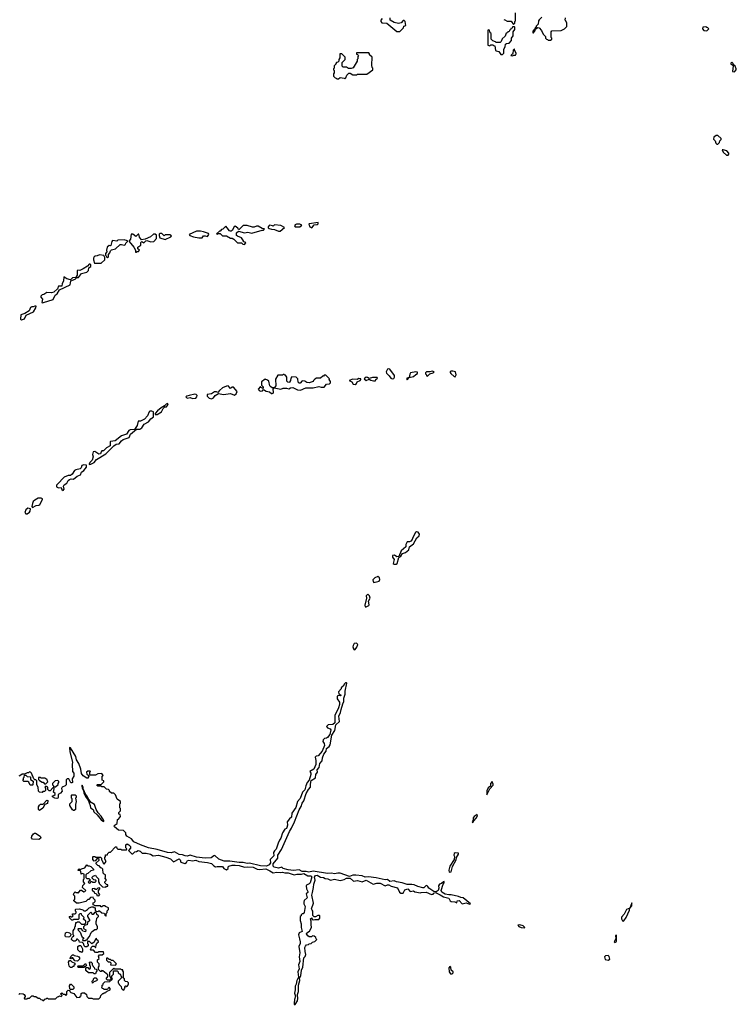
# Model space of a CAD drawing. Extents: x 2769579 to 2883812, y 684207 to 828660.
# Tile 410 of 505: x 2851402 to 2860490, y 780672 to 793160. Entities that reach past the tile are written whole.
import ezdxf

# ---------------------------------------------------------------- set-up
doc = ezdxf.new("R2010")
doc.units = 0

msp = doc.modelspace()

# ---------------------------------------------------------------- linework, layer by layer
at = {"layer": '0CON02XD'}
for points in [[(2857665, 793100), (2857680, 793115), (2857680, 793135), (2857688, 793145), (2857690, 793245)], [(2856000, 793175), (2855980, 793155), (2855980, 793135), (2855995, 793120), (2856058, 793118), (2856185, 793010), (2856225, 793010)], [(2856225, 793010), (2856270, 793055), (2856272, 793078), (2856300, 793085), (2856290, 793135), (2856278, 793148), (2856265, 793150), (2856238, 793122), (2856205, 793112), (2856153, 793123), (2856102, 793152), (2856100, 793185)], [(2857542, 793162), (2857555, 793160), (2857585, 793140), (2857635, 793140), (2857665, 793100)], [(2858025, 793190), (2857992, 793158), (2857982, 793145), (2857978, 793102), (2857952, 793078), (2857950, 793065), (2857940, 793055), (2857940, 793040), (2857932, 793038), (2857910, 793015), (2857910, 792995), (2857918, 792992), (2857940, 793025), (2857940, 793040), (2857975, 793060), (2857988, 793058), (2858020, 793025), (2858040, 792975), (2858070, 792945), (2858070, 792925), (2858082, 792912), (2858095, 792910), (2858105, 792900), (2858135, 792900)], [(2858135, 792900), (2858150, 792915), (2858150, 792925), (2858140, 792935), (2858140, 793005), (2858152, 793018), (2858267, 793023), (2858310, 793045), (2858340, 793075), (2858340, 793115), (2858330, 793145), (2858320, 793155), (2858322, 793185)], [(2857525, 792720), (2857540, 792735), (2857540, 792785), (2857560, 792815), (2857562, 792848), (2857575, 792860), (2857608, 792862), (2857640, 792895), (2857640, 792925), (2857660, 792955), (2857660, 793005), (2857680, 793035), (2857680, 793065), (2857675, 793070), (2857652, 793068), (2857648, 793052), (2857632, 793048), (2857628, 793032), (2857612, 793028), (2857608, 793012), (2857592, 793008), (2857588, 792992), (2857572, 792988), (2857558, 792952), (2857522, 792918), (2857510, 792885), (2857495, 792870), (2857445, 792870), (2857438, 792878), (2857402, 792892), (2857380, 792915), (2857380, 792985), (2857370, 792995), (2857358, 793028), (2857345, 793030), (2857340, 793025), (2857340, 792835), (2857365, 792830), (2857375, 792840), (2857405, 792840), (2857412, 792832), (2857428, 792828), (2857435, 792770), (2857443, 792763), (2857478, 792758), (2857505, 792720), (2857525, 792720)], [(2860115, 793020), (2860140, 793045), (2860128, 793058), (2860115, 793060), (2860105, 793070), (2860064, 793066), (2860060, 793045), (2860080, 793025), (2860115, 793020)], [(2855525, 792410), (2855538, 792422), (2855552, 792458), (2855575, 792480), (2855595, 792480), (2855625, 792460), (2855675, 792460), (2855685, 792470), (2855805, 792470), (2855880, 792525), (2855880, 792545), (2855870, 792555), (2855868, 792585), (2855870, 792685), (2855840, 792715), (2855840, 792725), (2855828, 792738), (2855672, 792738), (2855672, 792722), (2855688, 792718), (2855700, 792705), (2855690, 792695), (2855690, 792665), (2855683, 792657), (2855680, 792635), (2855629, 792551), (2855605, 792540), (2855573, 792543), (2855545, 792560), (2855505, 792560), (2855492, 792572), (2855493, 792617), (2855530, 792655), (2855530, 792685), (2855488, 792728), (2855462, 792728), (2855460, 792675), (2855450, 792655), (2855450, 792635), (2855435, 792620), (2855420, 792615), (2855410, 792605), (2855410, 792595), (2855390, 792575), (2855390, 792545), (2855380, 792535), (2855380, 792525), (2855390, 792515), (2855390, 792485), (2855380, 792475), (2855380, 792445), (2855402, 792422), (2855415, 792420), (2855425, 792410), (2855445, 792410), (2855465, 792428), (2855515, 792420), (2855525, 792410)], [(2857655, 792700), (2857665, 792710), (2857688, 792712), (2857700, 792725), (2857700, 792735), (2857680, 792765), (2857675, 792790), (2857660, 792775), (2857658, 792732), (2857630, 792705), (2857655, 792700)], [(2860465, 792500), (2860490, 792525), (2860490, 792535), (2860475, 792570), (2860452, 792592), (2860450, 792605), (2860435, 792620), (2860422, 792608), (2860420, 792595), (2860438, 792588), (2860450, 792575), (2860440, 792505), (2860465, 792500)], [(2860255, 791580), (2860278, 791602), (2860280, 791625), (2860298, 791642), (2860300, 791655), (2860255, 791690), (2860235, 791692), (2860205, 791670), (2860200, 791645), (2860220, 791625), (2860232, 791592), (2860242, 791582), (2860255, 791580)], [(2860385, 791440), (2860397, 791453), (2860397, 791467), (2860370, 791495), (2860325, 791510), (2860312, 791508), (2860325, 791480), (2860365, 791440), (2860385, 791440)], [(2855105, 790520), (2855135, 790560), (2855175, 790562), (2855188, 790572), (2855188, 790588), (2855075, 790570), (2855070, 790565), (2855082, 790535), (2855105, 790520)], [(2853675, 790392), (2853715, 790392), (2853735, 790417), (2853755, 790420), (2853785, 790412), (2853802, 790435), (2853797, 790447), (2853735, 790471), (2853695, 790480), (2853644, 790476), (2853550, 790435), (2853560, 790425), (2853605, 790407), (2853675, 790392)], [(2854255, 790310), (2854268, 790328), (2854258, 790338), (2854242, 790342), (2854240, 790355), (2854213, 790393), (2854163, 790413), (2854150, 790425), (2854150, 790455), (2854175, 790480), (2854255, 790458), (2854295, 790467), (2854345, 790453), (2854475, 790490), (2854495, 790490), (2854508, 790508), (2854475, 790510), (2854425, 790542), (2854405, 790542), (2854375, 790528), (2854355, 790528), (2854285, 790548), (2854235, 790550), (2854185, 790500), (2854175, 790500), (2854170, 790515), (2854135, 790540), (2854122, 790535), (2854095, 790488), (2854085, 790478), (2854075, 790477), (2854061, 790481), (2854035, 790522), (2854015, 790540), (2853980, 790505), (2853962, 790498), (2853945, 790480), (2853935, 790480), (2853900, 790445), (2853905, 790440), (2853925, 790450), (2853945, 790450), (2853975, 790420), (2854025, 790418), (2854075, 790390), (2854095, 790390), (2854118, 790378), (2854165, 790330), (2854215, 790330), (2854232, 790312), (2854255, 790310)], [(2854685, 790477), (2854705, 790478), (2854760, 790525), (2854715, 790550), (2854635, 790560), (2854615, 790540), (2854607, 790547), (2854575, 790552), (2854565, 790550), (2854552, 790535), (2854552, 790522), (2854565, 790512), (2854595, 790502), (2854635, 790500), (2854685, 790477)], [(2854955, 790532), (2854980, 790555), (2854955, 790568), (2854914, 790566), (2854895, 790558), (2854888, 790545), (2854895, 790533), (2854955, 790532)], [(2852515, 790140), (2852527, 790153), (2852528, 790182), (2852547, 790203), (2852552, 790228), (2852567, 790243), (2852615, 790256), (2852675, 790308), (2852695, 790310), (2852725, 790302), (2852745, 790310), (2852750, 790325), (2852770, 790345), (2852770, 790355), (2852725, 790366), (2852648, 790362), (2852635, 790353), (2852581, 790359), (2852570, 790345), (2852560, 790295), (2852555, 790290), (2852535, 790298), (2852510, 790275), (2852503, 790235), (2852508, 790215), (2852492, 790195), (2852490, 790175), (2852500, 790165), (2852502, 790152), (2852515, 790140)], [(2852885, 790210), (2852892, 790218), (2852908, 790222), (2852920, 790235), (2852900, 790255), (2852900, 790275), (2852938, 790302), (2852940, 790335), (2852952, 790348), (2852975, 790330), (2853003, 790357), (2853015, 790360), (2853065, 790344), (2853105, 790349), (2853138, 790385), (2853138, 790428), (2853122, 790442), (2853098, 790442), (2853060, 790405), (2852995, 790378), (2852945, 790370), (2852923, 790403), (2852915, 790440), (2852905, 790440), (2852875, 790410), (2852835, 790442), (2852815, 790438), (2852807, 790375), (2852790, 790355), (2852790, 790345), (2852848, 790275), (2852870, 790235), (2852872, 790212), (2852885, 790210)], [(2853245, 790372), (2853320, 790405), (2853328, 790418), (2853305, 790430), (2853245, 790430), (2853235, 790420), (2853205, 790448), (2853183, 790447), (2853172, 790438), (2853170, 790425), (2853180, 790395), (2853245, 790372)], [(2852352, 790072), (2852435, 790072), (2852480, 790115), (2852480, 790145), (2852468, 790168), (2852415, 790178), (2852386, 790164), (2852358, 790162), (2852347, 790153), (2852338, 790135), (2852337, 790115), (2852352, 790072)], [(2851695, 789570), (2851705, 789573), (2851825, 789612), (2851854, 789666), (2851878, 789685), (2851907, 789733), (2852043, 789797), (2852052, 789848), (2852105, 789868), (2852125, 789890), (2852148, 789892), (2852185, 789942), (2852255, 789958), (2852275, 789980), (2852280, 790015), (2852305, 790030), (2852305, 790050), (2852295, 790060), (2852285, 790060), (2852260, 790035), (2852208, 790002), (2852165, 789980), (2852140, 789985), (2852132, 789975), (2852129, 789921), (2852120, 789900), (2852108, 789892), (2852072, 789888), (2852045, 789860), (2852000, 789875), (2851962, 789898), (2851957, 789845), (2851940, 789815), (2851935, 789780), (2851895, 789780), (2851880, 789745), (2851835, 789703), (2851804, 789696), (2851745, 789698), (2851707, 789673), (2851685, 789670), (2851670, 789655), (2851672, 789642), (2851692, 789615), (2851682, 789575), (2851695, 789570)], [(2851425, 789354), (2851465, 789368), (2851486, 789414), (2851576, 789454), (2851608, 789505), (2851610, 789525), (2851595, 789528), (2851575, 789518), (2851555, 789520), (2851541, 789509), (2851521, 789469), (2851466, 789434), (2851415, 789418), (2851412, 789362), (2851425, 789354)], [(2856125, 788607), (2856145, 788608), (2856157, 788625), (2856156, 788646), (2856095, 788728), (2856085, 788732), (2856065, 788728), (2856048, 788695), (2856052, 788675), (2856087, 788645), (2856108, 788615), (2856125, 788607)], [(2854605, 788418), (2854615, 788423), (2854620, 788435), (2854618, 788472), (2854630, 788490), (2854715, 788472), (2854745, 788488), (2854785, 788487), (2854815, 788478), (2854838, 788492), (2854865, 788494), (2854926, 788466), (2854965, 788462), (2855031, 788489), (2855125, 788490), (2855195, 788510), (2855225, 788498), (2855265, 788498), (2855295, 788538), (2855329, 788541), (2855342, 788555), (2855342, 788572), (2855328, 788595), (2855330, 788605), (2855313, 788623), (2855285, 788650), (2855265, 788650), (2855255, 788640), (2855245, 788640), (2855218, 788612), (2855168, 788612), (2855145, 788600), (2855130, 788585), (2855125, 788570), (2855075, 788553), (2855045, 788560), (2855017, 788577), (2854985, 788580), (2854958, 788552), (2854945, 788550), (2854933, 788563), (2854930, 788605), (2854908, 788628), (2854855, 788630), (2854840, 788615), (2854838, 788582), (2854825, 788563), (2854815, 788560), (2854802, 788562), (2854788, 788575), (2854788, 788625), (2854775, 788650), (2854765, 788650), (2854755, 788660), (2854745, 788660), (2854735, 788650), (2854675, 788650), (2854648, 788602), (2854650, 788515), (2854630, 788490), (2854605, 788490), (2854585, 788502), (2854573, 788515), (2854560, 788575), (2854545, 788590), (2854515, 788600), (2854470, 788565), (2854470, 788525), (2854488, 788505), (2854488, 788482), (2854460, 788495), (2854455, 788510), (2854428, 788475), (2854437, 788457), (2854455, 788450), (2854480, 788455), (2854495, 788470), (2854528, 788448), (2854571, 788441), (2854595, 788420), (2854605, 788418)], [(2855655, 788533), (2855672, 788545), (2855681, 788569), (2855720, 788585), (2855730, 788595), (2855730, 788605), (2855705, 788608), (2855683, 788597), (2855625, 788600), (2855580, 788585), (2855616, 788566), (2855629, 788539), (2855655, 788533)], [(2855888, 788578), (2855915, 788580), (2855920, 788595), (2855940, 788615), (2855935, 788620), (2855875, 788622), (2855835, 788610), (2855814, 788624), (2855795, 788626), (2855772, 788605), (2855794, 788584), (2855835, 788600), (2855855, 788588), (2855888, 788578)], [(2856315, 788592), (2856340, 788620), (2856398, 788635), (2856425, 788662), (2856446, 788674), (2856448, 788688), (2856425, 788692), (2856359, 788681), (2856348, 788665), (2856340, 788620), (2856310, 788615), (2856310, 788595), (2856315, 788592)], [(2856575, 788640), (2856603, 788667), (2856647, 788683), (2856660, 788695), (2856635, 788702), (2856605, 788692), (2856560, 788695), (2856548, 788682), (2856548, 788668), (2856560, 788655), (2856562, 788642), (2856575, 788640)], [(2856925, 788632), (2856937, 788655), (2856930, 788695), (2856895, 788702), (2856875, 788702), (2856860, 788695), (2856860, 788685), (2856871, 788671), (2856910, 788635), (2856925, 788632)], [(2853835, 788352), (2853860, 788365), (2853880, 788395), (2853925, 788420), (2853985, 788407), (2854075, 788420), (2854125, 788397), (2854148, 788415), (2854160, 788445), (2854115, 788498), (2854095, 788498), (2854074, 788484), (2854047, 788517), (2854025, 788512), (2853975, 788490), (2853934, 788456), (2853915, 788430), (2853899, 788439), (2853871, 788439), (2853836, 788414), (2853780, 788405), (2853780, 788385), (2853790, 788375), (2853805, 788362), (2853835, 788352)], [(2853595, 788357), (2853635, 788362), (2853650, 788375), (2853652, 788392), (2853640, 788405), (2853625, 788410), (2853550, 788395), (2853520, 788385), (2853510, 788375), (2853525, 788362), (2853563, 788367), (2853595, 788357)], [(2853122, 788152), (2853145, 788152), (2853202, 788185), (2853223, 788227), (2853242, 788248), (2853265, 788252), (2853278, 788265), (2853285, 788290), (2853275, 788292), (2853260, 788285), (2853238, 788262), (2853195, 788238), (2853151, 788199), (2853120, 788165), (2853122, 788152)], [(2852285, 787520), (2852305, 787522), (2852346, 787544), (2852375, 787583), (2852495, 787653), (2852594, 787756), (2852625, 787777), (2852665, 787782), (2852692, 787818), (2852716, 787834), (2852789, 787861), (2852807, 787903), (2852882, 787968), (2852925, 787968), (2852952, 787985), (2852980, 788030), (2853035, 788058), (2853064, 788096), (2853100, 788125), (2853100, 788185), (2853077, 788197), (2853053, 788197), (2853042, 788185), (2853024, 788136), (2852983, 788095), (2852935, 788070), (2852905, 788070), (2852892, 788015), (2852858, 787962), (2852805, 787958), (2852785, 787950), (2852755, 787902), (2852695, 787884), (2852612, 787818), (2852555, 787810), (2852550, 787805), (2852550, 787755), (2852505, 787732), (2852465, 787690), (2852445, 787690), (2852435, 787680), (2852425, 787652), (2852405, 787648), (2852355, 787682), (2852335, 787680), (2852327, 787645), (2852332, 787615), (2852322, 787575), (2852290, 787545), (2852282, 787525), (2852285, 787520)], [(2851955, 787190), (2851966, 787204), (2851959, 787245), (2851965, 787260), (2851998, 787282), (2852017, 787315), (2852035, 787330), (2852055, 787337), (2852085, 787333), (2852130, 787370), (2852173, 787387), (2852185, 787422), (2852215, 787442), (2852250, 787485), (2852249, 787509), (2852215, 787516), (2852192, 787508), (2852180, 787475), (2852168, 787462), (2852115, 787453), (2852097, 787443), (2852067, 787395), (2852045, 787378), (2852015, 787378), (2851965, 787358), (2851880, 787270), (2851870, 787255), (2851868, 787235), (2851895, 787224), (2851930, 787225), (2851935, 787202), (2851955, 787190)], [(2851565, 786973), (2851610, 787000), (2851645, 787003), (2851659, 787011), (2851692, 787075), (2851690, 787085), (2851673, 787093), (2851635, 787090), (2851595, 787068), (2851575, 787048), (2851566, 787025), (2851558, 786988), (2851565, 786973)], [(2851495, 786892), (2851525, 786913), (2851535, 786928), (2851538, 786958), (2851505, 786963), (2851480, 786945), (2851468, 786908), (2851480, 786895), (2851495, 786892)], [(2856175, 786254), (2856188, 786265), (2856212, 786338), (2856237, 786355), (2856255, 786388), (2856296, 786404), (2856335, 786438), (2856346, 786475), (2856395, 786513), (2856440, 786590), (2856470, 786615), (2856471, 786635), (2856455, 786660), (2856435, 786663), (2856423, 786655), (2856387, 786593), (2856381, 786569), (2856362, 786545), (2856345, 786537), (2856314, 786536), (2856298, 786505), (2856298, 786475), (2856238, 786425), (2856210, 786350), (2856185, 786349), (2856155, 786367), (2856130, 786365), (2856130, 786345), (2856150, 786315), (2856138, 786265), (2856150, 786255), (2856175, 786254)], [(2855895, 786022), (2855960, 786040), (2855971, 786059), (2855965, 786082), (2855945, 786097), (2855907, 786083), (2855882, 786055), (2855883, 786033), (2855895, 786022)], [(2855795, 785712), (2855830, 785730), (2855835, 785740), (2855827, 785785), (2855847, 785825), (2855840, 785855), (2855815, 785873), (2855798, 785855), (2855802, 785825), (2855780, 785735), (2855783, 785713), (2855795, 785712)], [(2855645, 785170), (2855655, 785172), (2855678, 785202), (2855690, 785235), (2855673, 785253), (2855642, 785248), (2855629, 785225), (2855627, 785207), (2855635, 785180), (2855645, 785170)], [(2856776, 782036), (2856845, 782019), (2856863, 781985), (2856875, 781976), (2856922, 781972), (2856945, 781960), (2856952, 781985), (2856975, 781989), (2857015, 781948), (2857065, 781960), (2857105, 781943), (2857120, 781945), (2857025, 782023), (2856995, 782027), (2856965, 782041), (2856875, 782061), (2856845, 782059), (2856798, 782068), (2856756, 782095), (2856748, 782115), (2856773, 782197), (2856787, 782215), (2856785, 782228), (2856775, 782227), (2856750, 782205), (2856724, 782196), (2856714, 782176), (2856716, 782145), (2856710, 782115), (2856685, 782098), (2856655, 782102), (2856590, 782145), (2856580, 782165), (2856565, 782178), (2856553, 782177), (2856529, 782151), (2856515, 782148), (2856450, 782165), (2856405, 782188), (2856375, 782193), (2856315, 782191), (2856254, 782214), (2856180, 782225), (2856150, 782240), (2856095, 782231), (2856065, 782254), (2856035, 782252), (2855924, 782276), (2855825, 782290), (2855785, 782286), (2855745, 782302), (2855665, 782312), (2855625, 782309), (2855585, 782293), (2855465, 782336), (2855435, 782337), (2855395, 782326), (2855355, 782336), (2855305, 782331), (2855125, 782362), (2855068, 782348), (2855035, 782358), (2854985, 782357), (2854945, 782376), (2854875, 782370), (2854805, 782380), (2854745, 782397), (2854725, 782412), (2854685, 782400), (2854631, 782411), (2854618, 782425), (2854618, 782455), (2854676, 782524), (2854674, 782565), (2854724, 782635), (2854824, 782866), (2854849, 782905), (2854886, 782985), (2854945, 783140), (2854970, 783180), (2854984, 783225), (2855004, 783255), (2855033, 783347), (2855063, 783397), (2855091, 783425), (2855088, 783465), (2855100, 783510), (2855152, 783545), (2855156, 783585), (2855178, 783615), (2855174, 783646), (2855198, 783675), (2855210, 783725), (2855238, 783762), (2855242, 783798), (2855259, 783845), (2855290, 783885), (2855294, 783915), (2855327, 783943), (2855341, 783965), (2855362, 784085), (2855399, 784145), (2855412, 784218), (2855459, 784261), (2855451, 784325), (2855472, 784375), (2855479, 784411), (2855499, 784485), (2855514, 784515), (2855514, 784556), (2855529, 784605), (2855530, 784645), (2855550, 784745), (2855545, 784750), (2855535, 784748), (2855522, 784735), (2855505, 784708), (2855480, 784685), (2855480, 784675), (2855443, 784637), (2855451, 784611), (2855478, 784595), (2855465, 784583), (2855445, 784590), (2855428, 784582), (2855428, 784545), (2855456, 784506), (2855457, 784473), (2855446, 784434), (2855399, 784335), (2855398, 784242), (2855375, 784220), (2855314, 784216), (2855293, 784197), (2855307, 784177), (2855340, 784165), (2855348, 784155), (2855334, 784095), (2855305, 784056), (2855295, 784049), (2855266, 784044), (2855250, 784025), (2855247, 784007), (2855262, 783982), (2855266, 783955), (2855238, 783882), (2855187, 783825), (2855162, 783818), (2855148, 783805), (2855156, 783765), (2855156, 783714), (2855131, 783655), (2855083, 783627), (2855093, 783605), (2855093, 783585), (2855074, 783516), (2855049, 783485), (2855029, 783445), (2855017, 783393), (2854988, 783362), (2854957, 783283), (2854926, 783245), (2854905, 783170), (2854852, 783098), (2854850, 783045), (2854822, 783025), (2854793, 782987), (2854800, 782945), (2854792, 782915), (2854785, 782904), (2854766, 782894), (2854733, 782847), (2854715, 782778), (2854697, 782755), (2854679, 782715), (2854655, 782638), (2854632, 782618), (2854621, 782599), (2854624, 782555), (2854580, 782510), (2854583, 782465), (2854565, 782440), (2854534, 782426), (2854455, 782429), (2854315, 782461), (2854285, 782460), (2854235, 782471), (2854185, 782472), (2854065, 782489), (2853995, 782489), (2853928, 782515), (2853875, 782558), (2853863, 782557), (2853830, 782530), (2853755, 782526), (2853645, 782538), (2853565, 782563), (2853525, 782552), (2853500, 782555), (2853465, 782570), (2853423, 782573), (2853366, 782606), (2853325, 782593), (2853275, 782598), (2853145, 782634), (2853036, 782656), (2852935, 782694), (2852848, 782735), (2852820, 782770), (2852762, 782805), (2852750, 782825), (2852748, 782848), (2852718, 782878), (2852655, 782883), (2852603, 782925), (2852602, 782935), (2852612, 782948), (2852640, 782965), (2852642, 783018), (2852655, 783020), (2852680, 783055), (2852678, 783078), (2852660, 783085), (2852660, 783105), (2852680, 783125), (2852680, 783155), (2852670, 783165), (2852670, 783215), (2852680, 783225), (2852680, 783245), (2852640, 783275), (2852618, 783328), (2852595, 783350), (2852565, 783350), (2852542, 783372), (2852540, 783385), (2852528, 783398), (2852502, 783402), (2852475, 783430), (2852445, 783430), (2852435, 783440), (2852395, 783440), (2852382, 783452), (2852385, 783460), (2852435, 783460), (2852468, 783492), (2852468, 783508), (2852450, 783515), (2852450, 783565), (2852455, 783570), (2852460, 783575), (2852445, 783600), (2852393, 783597), (2852365, 783580), (2852295, 783580), (2852290, 783585), (2852290, 783615), (2852300, 783625), (2852295, 783630), (2852265, 783630), (2852250, 783615), (2852252, 783592), (2852280, 783575), (2852280, 783565), (2852270, 783555), (2852270, 783540), (2852255, 783540), (2852205, 783572), (2852185, 783600), (2852177, 783655), (2852152, 783725), (2852122, 783775), (2852114, 783815), (2852048, 783925), (2852035, 783930), (2852037, 783873), (2852072, 783745), (2852068, 783715), (2852070, 783625), (2852088, 783605), (2852087, 783565), (2852068, 783532), (2852070, 783485), (2852065, 783480), (2852052, 783482), (2852025, 783530), (2852005, 783530), (2851992, 783518), (2851990, 783455), (2851978, 783442), (2851940, 783425), (2851932, 783408), (2851940, 783375), (2851918, 783352), (2851890, 783335), (2851892, 783295), (2851885, 783288), (2851875, 783282), (2851848, 783288), (2851820, 783305), (2851820, 783315), (2851835, 783320), (2851850, 783335), (2851850, 783345), (2851830, 783365), (2851840, 783405), (2851835, 783420), (2851822, 783418), (2851788, 783382), (2851775, 783380), (2851760, 783395), (2851760, 783425), (2851735, 783440), (2851720, 783425), (2851730, 783415), (2851730, 783385), (2851718, 783372), (2851695, 783370), (2851685, 783360), (2851652, 783362), (2851640, 783375), (2851637, 783427), (2851620, 783455), (2851620, 783505), (2851608, 783518), (2851595, 783520), (2851582, 783532), (2851550, 783605), (2851538, 783618), (2851525, 783620), (2851515, 783610), (2851495, 783610), (2851465, 783590), (2851435, 783590), (2851405, 783570), (2851392, 783568)], [(2851565, 783450), (2851535, 783450), (2851518, 783488), (2851505, 783500), (2851455, 783500), (2851442, 783512), (2851450, 783525), (2851450, 783545), (2851460, 783555), (2851462, 783578), (2851478, 783578), (2851495, 783560), (2851538, 783558), (2851540, 783525), (2851572, 783502), (2851570, 783455), (2851565, 783450)], [(2851735, 783470), (2851760, 783495), (2851748, 783528), (2851735, 783530), (2851725, 783540), (2851675, 783540), (2851665, 783550), (2851642, 783548), (2851640, 783525), (2851652, 783512), (2851685, 783490), (2851698, 783488), (2851715, 783470), (2851735, 783470)], [(2851855, 783430), (2851888, 783462), (2851890, 783475), (2851900, 783485), (2851898, 783498), (2851885, 783510), (2851852, 783508), (2851820, 783475), (2851820, 783455), (2851830, 783445), (2851832, 783432), (2851855, 783430)], [(2857325, 783330), (2857364, 783406), (2857405, 783450), (2857407, 783465), (2857395, 783500), (2857374, 783475), (2857372, 783438), (2857343, 783417), (2857325, 783378), (2857325, 783330)], [(2852465, 782993), (2852470, 782995), (2852468, 783005), (2852435, 783060), (2852399, 783099), (2852372, 783142), (2852350, 783205), (2852310, 783230), (2852278, 783268), (2852255, 783318), (2852238, 783338), (2852215, 783390), (2852210, 783390), (2852207, 783423), (2852195, 783450), (2852190, 783445), (2852193, 783415), (2852205, 783390), (2852210, 783390), (2852215, 783350), (2852230, 783330), (2852235, 783310), (2852272, 783262), (2852296, 783196), (2852300, 783165), (2852334, 783144), (2852344, 783114), (2852386, 783076), (2852434, 783014), (2852465, 782993)], [(2851655, 783132), (2851642, 783145), (2851642, 783175), (2851652, 783198), (2851665, 783210), (2851698, 783212), (2851745, 783260), (2851758, 783258), (2851755, 783220), (2851722, 783208), (2851695, 783160), (2851655, 783132)], [(2852095, 783130), (2852085, 783130), (2852071, 783141), (2852038, 783195), (2852038, 783215), (2852068, 783245), (2852068, 783278), (2852060, 783285), (2852060, 783325), (2852065, 783330), (2852105, 783330), (2852120, 783315), (2852120, 783295), (2852110, 783285), (2852120, 783245), (2852108, 783205), (2852108, 783145), (2852095, 783130)], [(2857145, 782980), (2857155, 782982), (2857160, 783000), (2857191, 783035), (2857207, 783063), (2857205, 783080), (2857165, 783054), (2857153, 783037), (2857152, 783008), (2857142, 782985), (2857145, 782980)], [(2851645, 782764), (2851565, 782766), (2851551, 782785), (2851556, 782804), (2851577, 782833), (2851588, 782842), (2851602, 782842), (2851662, 782805), (2851670, 782785), (2851667, 782775), (2851645, 782764)], [(2852448, 781302), (2852470, 781315), (2852465, 781340), (2852405, 781340), (2852395, 781330), (2852365, 781330), (2852338, 781358), (2852305, 781360), (2852300, 781365), (2852312, 781398), (2852325, 781410), (2852345, 781410), (2852362, 781392), (2852368, 781392), (2852370, 781425), (2852382, 781448), (2852400, 781465), (2852398, 781478), (2852382, 781492), (2852375, 781510), (2852362, 781498), (2852348, 781462), (2852315, 781440), (2852288, 781468), (2852262, 781468), (2852260, 781445), (2852270, 781435), (2852270, 781415), (2852255, 781400), (2852233, 781403), (2852220, 781415), (2852210, 781445), (2852198, 781458), (2852162, 781462), (2852158, 781478), (2852135, 781500), (2852122, 781498), (2852118, 781482), (2852107, 781473), (2852085, 781472), (2852071, 781481), (2852060, 781495), (2852060, 781505), (2852072, 781528), (2852090, 781535), (2852090, 781545), (2852080, 781555), (2852080, 781605), (2852090, 781615), (2852090, 781625), (2852100, 781635), (2852100, 781655), (2852110, 781665), (2852112, 781708), (2852125, 781710), (2852135, 781720), (2852155, 781720), (2852185, 781690), (2852225, 781690), (2852240, 781705), (2852240, 781725), (2852212, 781752), (2852220, 781775), (2852192, 781802), (2852185, 781820), (2852165, 781820), (2852152, 781808), (2852150, 781755), (2852145, 781750), (2852085, 781750), (2852075, 781740), (2852065, 781740), (2852040, 781765), (2852040, 781775), (2852030, 781785), (2852045, 781790), (2852055, 781780), (2852068, 781782), (2852080, 781795), (2852070, 781805), (2852072, 781818), (2852105, 781820), (2852118, 781832), (2852120, 781845), (2852110, 781855), (2852110, 781875), (2852115, 781878), (2852162, 781882), (2852202, 781872), (2852215, 781860), (2852235, 781860), (2852264, 781876), (2852285, 781898), (2852315, 781910), (2852335, 781910), (2852345, 781900), (2852358, 781898), (2852360, 781865), (2852372, 781852), (2852395, 781850), (2852405, 781860), (2852415, 781860), (2852442, 781832), (2852468, 781828), (2852480, 781815), (2852482, 781802), (2852495, 781790), (2852500, 781795), (2852500, 781825), (2852510, 781835), (2852512, 781858), (2852530, 781875), (2852530, 781895), (2852492, 781912), (2852485, 781920), (2852455, 781920), (2852445, 781910), (2852435, 781910), (2852425, 781920), (2852355, 781920), (2852345, 781930), (2852332, 781932), (2852332, 781958), (2852348, 781962), (2852360, 781975), (2852360, 781995), (2852340, 782015), (2852335, 782030), (2852302, 782028), (2852278, 782002), (2852265, 782000), (2852242, 781978), (2852155, 781954), (2852136, 781954), (2852124, 781954), (2852090, 781985), (2852090, 781995), (2852100, 782005), (2852100, 782045), (2852080, 782065), (2852090, 782075), (2852092, 782088), (2852105, 782100), (2852115, 782090), (2852135, 782090), (2852145, 782080), (2852175, 782120), (2852185, 782120), (2852215, 782100), (2852228, 782102), (2852240, 782115), (2852200, 782155), (2852202, 782178), (2852230, 782205), (2852210, 782225), (2852210, 782255), (2852220, 782265), (2852220, 782325), (2852195, 782330), (2852182, 782322), (2852178, 782358), (2852165, 782370), (2852145, 782370), (2852142, 782378), (2852155, 782390), (2852165, 782380), (2852175, 782380), (2852185, 782390), (2852227, 782403), (2852255, 782440), (2852265, 782430), (2852285, 782430), (2852305, 782420), (2852340, 782385), (2852338, 782372), (2852303, 782367), (2852268, 782332), (2852252, 782328), (2852240, 782315), (2852242, 782282), (2852255, 782270), (2852278, 782268), (2852300, 782245), (2852282, 782238), (2852272, 782222), (2852285, 782210), (2852298, 782212), (2852305, 782230), (2852315, 782230), (2852325, 782220), (2852358, 782222), (2852370, 782235), (2852368, 782248), (2852342, 782252), (2852322, 782272), (2852320, 782285), (2852332, 782298), (2852365, 782310), (2852372, 782292), (2852400, 782265), (2852400, 782225), (2852410, 782215), (2852410, 782205), (2852452, 782162), (2852495, 782160), (2852505, 782170), (2852518, 782172), (2852518, 782188), (2852502, 782192), (2852480, 782215), (2852480, 782225), (2852498, 782242), (2852500, 782255), (2852480, 782275), (2852490, 782285), (2852490, 782315), (2852472, 782322), (2852460, 782335), (2852458, 782388), (2852445, 782400), (2852432, 782402), (2852408, 782428), (2852392, 782432), (2852370, 782455), (2852372, 782468), (2852408, 782502), (2852408, 782508), (2852395, 782520), (2852385, 782520), (2852358, 782492), (2852345, 782490), (2852328, 782508), (2852328, 782542), (2852335, 782548), (2852355, 782548), (2852365, 782540), (2852427, 782537), (2852440, 782525), (2852440, 782505), (2852450, 782495), (2852462, 782462), (2852475, 782450), (2852500, 782485), (2852480, 782515), (2852480, 782535), (2852490, 782545), (2852492, 782568), (2852515, 782570), (2852520, 782585), (2852535, 782600), (2852555, 782600), (2852615, 782670), (2852628, 782668), (2852632, 782652), (2852645, 782640), (2852685, 782640), (2852695, 782630), (2852758, 782632), (2852760, 782645), (2852750, 782655), (2852748, 782685), (2852750, 782695), (2852764, 782706), (2852788, 782695), (2852808, 782675), (2852808, 782652), (2852780, 782625), (2852825, 782580), (2852835, 782580), (2852862, 782608), (2852885, 782610), (2852905, 782622), (2852928, 782615), (2852955, 782588), (2853005, 782590), (2853060, 782575), (2853095, 782557), (2853162, 782562), (2853255, 782540), (2853315, 782517), (2853351, 782481), (2853425, 782517), (2853436, 782506), (2853446, 782476), (2853495, 782460), (2853518, 782472), (2853532, 782495), (2853545, 782502), (2853595, 782494), (2853635, 782501), (2853675, 782484), (2853785, 782473), (2853835, 782457), (2853865, 782427), (2853885, 782418), (2853905, 782422), (2853972, 782422), (2853990, 782395), (2854025, 782380), (2854046, 782394), (2854047, 782415), (2854054, 782426), (2854095, 782436), (2854135, 782436), (2854185, 782431), (2854255, 782410), (2854295, 782416), (2854365, 782412), (2854415, 782388), (2854445, 782382), (2854525, 782390), (2854574, 782364), (2854615, 782341), (2854665, 782348), (2854705, 782343), (2854735, 782350), (2854765, 782339), (2854805, 782340), (2854885, 782314), (2854915, 782321), (2854975, 782322), (2855005, 782331), (2855055, 782302), (2855095, 782300), (2855109, 782289), (2855087, 782213), (2855075, 782201), (2855038, 782185), (2855033, 782175), (2855038, 782135), (2855057, 782105), (2855055, 782090), (2855037, 782073), (2855046, 782024), (2855011, 781989), (2855004, 781966), (2855007, 781945), (2855023, 781915), (2855008, 781835), (2854995, 781820), (2854985, 781820), (2854972, 781808), (2854970, 781795), (2854960, 781785), (2854958, 781735), (2854970, 781695), (2854970, 781645), (2854983, 781597), (2854945, 781580), (2854938, 781555), (2854952, 781505), (2854957, 781465), (2854957, 781445), (2854943, 781405), (2854956, 781324), (2854948, 781275), (2854954, 781215), (2854939, 781175), (2854946, 781124), (2854931, 781085), (2854938, 781015), (2854916, 780975), (2854910, 780930), (2854896, 780904), (2854896, 780856), (2854888, 780815), (2854899, 780775), (2854886, 780735), (2854881, 780685), (2854885, 780672), (2854895, 780672), (2854924, 780715), (2854930, 780745), (2854926, 780795), (2854937, 780833), (2854939, 780915), (2854956, 780974), (2854952, 781005), (2854966, 781035), (2854974, 781105), (2854992, 781145), (2855005, 781260), (2855021, 781279), (2855030, 781305), (2855021, 781341), (2855020, 781395), (2855025, 781410), (2855040, 781425), (2855065, 781430), (2855075, 781440), (2855098, 781442), (2855115, 781460), (2855145, 781470), (2855170, 781495), (2855160, 781505), (2855158, 781518), (2855138, 781538), (2855115, 781540), (2855102, 781528), (2855075, 781530), (2855055, 781541), (2855039, 781565), (2855045, 781581), (2855079, 781601), (2855102, 781648), (2855097, 781685), (2855100, 781725), (2855090, 781755), (2855105, 781770), (2855112, 781752), (2855125, 781742), (2855145, 781750), (2855195, 781750), (2855210, 781765), (2855210, 781795), (2855205, 781800), (2855185, 781800), (2855155, 781780), (2855135, 781780), (2855118, 781798), (2855120, 781855), (2855110, 781865), (2855104, 781885), (2855128, 781955), (2855109, 782055), (2855115, 782090), (2855130, 782155), (2855132, 782198), (2855149, 782245), (2855140, 782285), (2855153, 782305), (2855175, 782310), (2855215, 782287), (2855255, 782279), (2855275, 782267), (2855310, 782265), (2855345, 782248), (2855395, 782259), (2855465, 782242), (2855515, 782254), (2855545, 782271), (2855595, 782273), (2855635, 782236), (2855685, 782242), (2855744, 782224), (2855795, 782246), (2855883, 782197), (2855930, 782210), (2855975, 782209), (2856035, 782177), (2856065, 782189), (2856085, 782189), (2856115, 782172), (2856195, 782148), (2856220, 782095), (2856235, 782080), (2856265, 782082), (2856288, 782125), (2856325, 782138), (2856355, 782104), (2856395, 782110), (2856415, 782100), (2856485, 782088), (2856495, 782092), (2856555, 782094), (2856625, 782064), (2856645, 782068), (2856655, 782080), (2856675, 782090), (2856735, 782063), (2856776, 782036)], [(2856848, 782348), (2856875, 782354), (2856891, 782419), (2856939, 782505), (2856943, 782535), (2856967, 782575), (2856965, 782590), (2856925, 782594), (2856911, 782585), (2856909, 782565), (2856917, 782545), (2856912, 782508), (2856855, 782423), (2856844, 782375), (2856848, 782348)], [(2852405, 782050), (2852420, 782065), (2852400, 782085), (2852400, 782115), (2852420, 782135), (2852418, 782148), (2852393, 782147), (2852375, 782130), (2852365, 782130), (2852355, 782140), (2852322, 782138), (2852322, 782122), (2852348, 782098), (2852352, 782082), (2852368, 782078), (2852380, 782065), (2852382, 782052), (2852405, 782050)], [(2859055, 781727), (2859065, 781731), (2859095, 781772), (2859136, 781865), (2859140, 781890), (2859165, 781920), (2859165, 781960), (2859140, 781890), (2859098, 781875), (2859068, 781815), (2859034, 781776), (2859034, 781755), (2859045, 781732), (2859055, 781727)], [(2852235, 781480), (2852245, 781490), (2852258, 781492), (2852260, 781505), (2852288, 781532), (2852310, 781585), (2852322, 781598), (2852355, 781620), (2852378, 781622), (2852390, 781635), (2852387, 781657), (2852370, 781695), (2852370, 781725), (2852377, 781733), (2852380, 781765), (2852400, 781785), (2852400, 781795), (2852382, 781812), (2852378, 781828), (2852365, 781840), (2852352, 781838), (2852335, 781810), (2852322, 781812), (2852318, 781828), (2852305, 781840), (2852262, 781798), (2852260, 781785), (2852290, 781735), (2852262, 781708), (2852258, 781682), (2852232, 781678), (2852210, 781655), (2852212, 781632), (2852240, 781615), (2852235, 781590), (2852202, 781602), (2852185, 781630), (2852145, 781630), (2852140, 781625), (2852142, 781612), (2852168, 781588), (2852192, 781532), (2852210, 781515), (2852210, 781505), (2852200, 781495), (2852202, 781482), (2852235, 781480)], [(2857805, 781642), (2857810, 781645), (2857785, 781668), (2857745, 781682), (2857720, 781675), (2857731, 781661), (2857760, 781645), (2857805, 781642)], [(2852015, 781522), (2851985, 781530), (2851977, 781547), (2851983, 781577), (2852005, 781588), (2852035, 781578), (2852052, 781562), (2852048, 781542), (2852032, 781528), (2852015, 781522)], [(2858948, 781458), (2858965, 781464), (2858972, 781475), (2858970, 781545), (2858965, 781550), (2858960, 781545), (2858962, 781508), (2858943, 781465), (2858948, 781458)], [(2852185, 781330), (2852175, 781340), (2852165, 781340), (2852140, 781365), (2852140, 781405), (2852155, 781420), (2852178, 781418), (2852200, 781375), (2852200, 781345), (2852185, 781330)], [(2851390, 780795), (2851405, 780810), (2851447, 780807), (2851460, 780795), (2851470, 780775), (2851470, 780765), (2851460, 780755), (2851465, 780740), (2851495, 780740), (2851505, 780750), (2851525, 780750), (2851555, 780780), (2851575, 780780), (2851585, 780770), (2851605, 780770), (2851635, 780750), (2851655, 780750), (2851672, 780732), (2851685, 780730), (2851695, 780720), (2851708, 780722), (2851722, 780738), (2851735, 780740), (2851745, 780750), (2851755, 780750), (2851765, 780740), (2851855, 780740), (2851882, 780768), (2851895, 780770), (2851905, 780780), (2851928, 780772), (2851940, 780785), (2851920, 780805), (2851935, 780820), (2851955, 780800), (2851975, 780800), (2851985, 780790), (2851998, 780792), (2852000, 780835), (2852015, 780850), (2852038, 780848), (2852040, 780835), (2852052, 780822), (2852088, 780808), (2852125, 780760), (2852168, 780762), (2852170, 780775), (2852180, 780785), (2852182, 780808), (2852195, 780820), (2852225, 780820), (2852248, 780798), (2852252, 780772), (2852275, 780750), (2852315, 780750), (2852335, 780740), (2852405, 780740), (2852428, 780762), (2852430, 780785), (2852455, 780810), (2852465, 780810), (2852472, 780818), (2852485, 780820), (2852492, 780828), (2852505, 780830), (2852512, 780838), (2852550, 780855), (2852550, 780875), (2852535, 780890), (2852522, 780878), (2852515, 780860), (2852475, 780860), (2852465, 780870), (2852452, 780872), (2852440, 780885), (2852450, 780895), (2852450, 780915), (2852460, 780925), (2852462, 780938), (2852482, 780958), (2852545, 780960), (2852550, 780965), (2852548, 780978), (2852515, 780980), (2852500, 780995), (2852520, 781025), (2852518, 781048), (2852458, 781098), (2852445, 781100), (2852435, 781090), (2852425, 781090), (2852400, 781115), (2852400, 781145), (2852410, 781155), (2852410, 781185), (2852390, 781205), (2852390, 781235), (2852410, 781255), (2852400, 781285), (2852415, 781300), (2852448, 781302)], [(2852065, 781140), (2852045, 781140), (2852030, 781155), (2852022, 781205), (2852035, 781230), (2852048, 781228), (2852062, 781212), (2852100, 781195), (2852100, 781175), (2852090, 781165), (2852088, 781152), (2852075, 781150), (2852065, 781140)], [(2852135, 781220), (2852102, 781222), (2852075, 781260), (2852065, 781260), (2852055, 781250), (2852042, 781252), (2852052, 781278), (2852072, 781298), (2852085, 781300), (2852095, 781290), (2852135, 781282), (2852153, 781273), (2852162, 781262), (2852162, 781245), (2852135, 781220)], [(2852615, 781170), (2852630, 781185), (2852588, 781228), (2852565, 781230), (2852555, 781240), (2852535, 781240), (2852518, 781258), (2852502, 781258), (2852502, 781232), (2852522, 781212), (2852545, 781210), (2852558, 781198), (2852560, 781185), (2852552, 781172), (2852615, 781170)], [(2858865, 781234), (2858884, 781246), (2858878, 781278), (2858865, 781292), (2858832, 781288), (2858820, 781275), (2858825, 781240), (2858865, 781234)], [(2852215, 781140), (2852145, 781140), (2852140, 781155), (2852145, 781160), (2852205, 781160), (2852235, 781190), (2852250, 781165), (2852238, 781152), (2852225, 781150), (2852215, 781140)], [(2852365, 781060), (2852345, 781060), (2852335, 781070), (2852275, 781070), (2852242, 781102), (2852240, 781135), (2852245, 781140), (2852265, 781140), (2852285, 781120), (2852300, 781125), (2852300, 781155), (2852290, 781165), (2852290, 781195), (2852282, 781208), (2852305, 781210), (2852320, 781195), (2852320, 781175), (2852330, 781165), (2852332, 781152), (2852348, 781138), (2852352, 781122), (2852378, 781118), (2852380, 781095), (2852370, 781085), (2852365, 781060)], [(2852715, 780850), (2852728, 780862), (2852730, 780875), (2852740, 780885), (2852730, 780895), (2852742, 780908), (2852755, 780900), (2852768, 780902), (2852770, 780915), (2852780, 780925), (2852780, 780945), (2852768, 780958), (2852745, 780960), (2852730, 780975), (2852730, 780995), (2852720, 781005), (2852720, 781085), (2852710, 781095), (2852708, 781108), (2852695, 781110), (2852685, 781120), (2852605, 781120), (2852595, 781130), (2852540, 781075), (2852540, 781035), (2852560, 781005), (2852560, 780985), (2852565, 780980), (2852580, 780995), (2852570, 781005), (2852570, 781035), (2852590, 781055), (2852592, 781098), (2852638, 781098), (2852650, 781085), (2852652, 781072), (2852665, 781060), (2852678, 781058), (2852690, 781025), (2852700, 781015), (2852650, 780965), (2852650, 780945), (2852660, 780935), (2852662, 780922), (2852688, 780898), (2852692, 780872), (2852715, 780850)], [(2856885, 781060), (2856898, 781072), (2856900, 781085), (2856872, 781105), (2856870, 781145), (2856855, 781150), (2856844, 781134), (2856850, 781085), (2856865, 781060), (2856885, 781060)], [(2852325, 780940), (2852320, 780965), (2852338, 780982), (2852340, 780995), (2852352, 781008), (2852368, 781008), (2852388, 780982), (2852375, 780970), (2852342, 780958), (2852325, 780940)], [(2852075, 780860), (2852045, 780860), (2852038, 780868), (2852032, 780905), (2852045, 780930), (2852055, 780930), (2852090, 780895), (2852090, 780875), (2852075, 780860)]]:
    msp.add_lwpolyline(points, dxfattribs=at)

doc.saveas('drawing.dxf')
